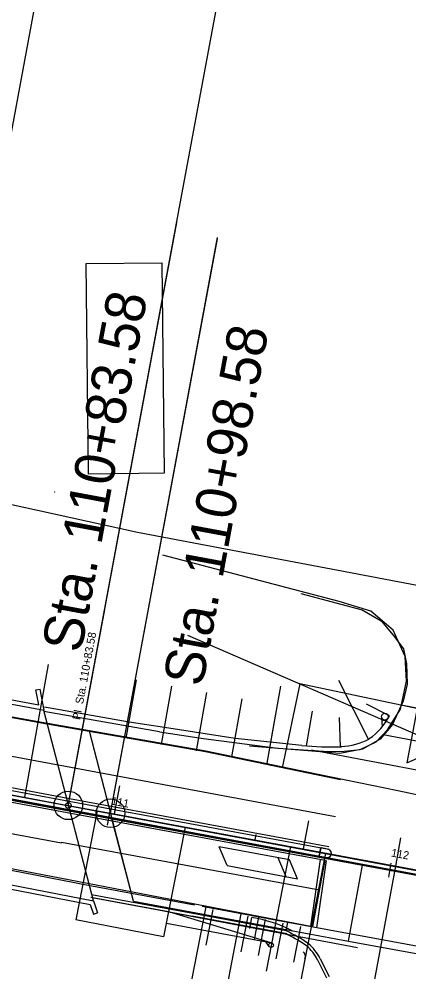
# Model space of a CAD drawing. Extents: x -25029 to 2274964, y -81170 to 687028.
# Drawn here: x -5907.4 to -5771.1, y -66347.5 to -66014 of the extents above; entities that cross this region are included whole.
import ezdxf

# ---------------------------------------------------------------- set-up
doc = ezdxf.new("R2010")
doc.units = 0
for name, color, linetype in [('81911BEA - RW_X_Fee_RW', 7, 'Continuous'), ('BD_X_Canopy', 7, 'Continuous'), ('BLDG', 7, 'Continuous'), ('BR_X_Rail_Object', 7, 'Continuous'), ('Default', 7, 'Continuous'), ('GE_X_CL_100', 7, 'Continuous'), ('GE_X_CL_20', 7, 'Continuous'), ('GK_Visualization', 7, 'Continuous'), ('MT_P_Edge_Line', 7, 'Continuous'), ('MT_P_Lane_Line', 7, 'Continuous'), ('PM_P_Stop_Line', 7, 'Continuous'), ('PV_X_Curb', 7, 'Continuous'), ('PV_X_EOP', 7, 'Continuous'), ('PV_X_Steps', 7, 'Continuous'), ('RD_P_Gate', 7, 'Continuous'), ('RD_P_GR_Lt', 7, 'Continuous'), ('RD_X_Bedrock', 7, 'Continuous'), ('RD_X_Bumper_Block', 7, 'Continuous'), ('RD_X_GR_Rt', 7, 'Continuous'), ('SG_X_Detection', 7, 'Continuous'), ('SG_X_Text', 7, 'Continuous')]:
    doc.layers.add(name, color=color, linetype=linetype)

msp = doc.modelspace()

# ---------------------------------------------------------------- linework, layer by layer
at = {"layer": '81911BEA - RW_X_Fee_RW'}
for p, q in [((-5866, -66193.53), (-5795.87, -66206.88)), ((-5795.87, -66206.88), (-5765.77, -66212.61))]:
    msp.add_line(p, q, dxfattribs=at)
msp.add_lwpolyline([(-6132.03, -66135.01), (-6090.29, -66144.19), (-5866, -66193.53)], dxfattribs=at)
at = {"layer": 'BD_X_Canopy'}
for p, q in [((-5951.75, -66277.75), (-5889.14, -65940.78)), ((-5890.22, -66289.19), (-5827.62, -65952.21))]:
    msp.add_line(p, q, dxfattribs=at)
at = {"layer": 'BLDG'}
msp.add_lwpolyline([(-5857.59, -66099.32), (-5856.77, -66172.94), (-5883.13, -66173.23), (-5883.95, -66099.62)], close=True, dxfattribs=at)
at = {"layer": 'BR_X_Rail_Object'}
for p, q in [((-6022.65, -66233.24), (-5898.61, -66255.9)), ((-6021.47, -66231.93), (-5900.52, -66254.02)), ((-5901.58, -66248.79), (-5900.11, -66248.49)), ((-5900.52, -66254.02), (-5901.58, -66248.79)), ((-5898.61, -66255.9), (-5900.11, -66248.49)), ((-5898.87, -66255.85), (-5881.58, -66322.52)), ((-6005.21, -66298.48), (-5881.4, -66322.56)), ((-6003.62, -66300.32), (-5882.55, -66323.86)), ((-5882.55, -66323.86), (-5881.45, -66327.24)), ((-5881.4, -66322.56), (-5880.02, -66326.77)), ((-5881.45, -66327.24), (-5880.02, -66326.77))]:
    msp.add_line(p, q, dxfattribs=at)
at = {"layer": 'Default'}
for p, q in [((-6023.7, -66266.35), (-5336.95, -66393.58)), ((-6023.7, -66266.35), (-5336.95, -66393.58)), ((-5875.75, -66291.22), (-5876.66, -66296.14)), ((-5876.21, -66293.68), (-5876.21, -66293.68)), ((-5777.43, -66309.44), (-5778.34, -66314.35)), ((-5777.88, -66311.89), (-5777.88, -66311.89))]:
    msp.add_line(p, q, dxfattribs=at)
for points in [[(-5925.37, -66284.57), (-5881.12, -66292.77)], [(-5878.67, -66293.22), (-5873.75, -66294.13)], [(-5871.29, -66294.59), (-5827.04, -66302.79)], [(-5827.04, -66302.79), (-5782.8, -66310.98)], [(-5780.34, -66311.44), (-5775.42, -66312.35)], [(-5772.96, -66312.8), (-5728.72, -66321)]]:
    msp.add_lwpolyline(points, dxfattribs=at)
at = {"layer": 'GE_X_CL_100'}
for p, q in [((-5889.31, -66284.28), (-5852.3, -66085.26)), ((-5875.47, -66291.93), (-5838.09, -66090.91)), ((-5874.56, -66287.01), (-5838.11, -66090.43)), ((-5951.75, -66277.75), (-5890.22, -66289.19)), ((-5874.07, -66292.19), (-5872.25, -66282.36)), ((-5890.22, -66289.19), (-5756.09, -66314.07)), ((-5775.75, -66310.42), (-5773.93, -66300.59))]:
    msp.add_line(p, q, dxfattribs=at)
for centre in [(-5890.22, -66289.19), (-5875.47, -66291.93)]:
    msp.add_circle(centre, 5, dxfattribs=at)
at = {"layer": 'GE_X_CL_20'}
for p, q in [((-7122.08, -66061.19), (-5080.45, -66441.35)), ((-5890.04, -66288.21), (-5877.48, -66220.68)), ((-5874.07, -66292.19), (-5873.71, -66290.22)), ((-5824.91, -66301.3), (-5824.55, -66299.34)), ((-5775.75, -66310.42), (-5775.39, -66308.45))]:
    msp.add_line(p, q, dxfattribs=at)
msp.add_circle((-5890.22, -66289.19), 1, dxfattribs=at)
at = {"layer": 'GK_Visualization'}
for p, q in [((-5894.92, -66179.56), (-5895.08, -66179.56)), ((-5895, -66179.49), (-5895, -66179.64)), ((-5951.75, -66277.75), (-5890.22, -66289.19)), ((-5890.29, -66289.26), (-5890.15, -66289.13)), ((-5890.29, -66289.13), (-5890.15, -66289.26)), ((-5890.22, -66289.19), (-5875.47, -66291.93)), ((-5875.54, -66292), (-5875.4, -66291.86)), ((-5875.54, -66291.86), (-5875.4, -66292)), ((-5875.47, -66291.93), (-5756.09, -66314.07))]:
    msp.add_line(p, q, dxfattribs=at)
at = {"layer": 'MT_P_Edge_Line'}
for p, q in [((-5899.56, -66260.43), (-5948.65, -66251.71)), ((-5842.21, -66270.44), (-5899.56, -66260.43)), ((-5806.91, -66277.86), (-5842.22, -66270.44)), ((-5951.29, -66275.3), (-5889.76, -66286.74)), ((-5952.2, -66280.21), (-5890.68, -66291.65)), ((-5795.07, -66280.3), (-5806.91, -66277.86)), ((-5889.76, -66286.74), (-5799.14, -66303.54)), ((-6006.79, -66292.73), (-5804.82, -66331.53)), ((-5890.68, -66291.65), (-5800.47, -66308.38))]:
    msp.add_line(p, q, dxfattribs=at)
msp.add_lwpolyline([(-5801.93, -66304.04), (-5802.48, -66306.99), (-5801.72, -66307.13), (-5800.88, -66307.29), (-5800.34, -66307.38), (-5799.75, -66307.48), (-5799.35, -66307.42), (-5799.03, -66307.28), (-5798.72, -66307.05), (-5798.46, -66306.71), (-5798.32, -66306.37), (-5798.26, -66306.03), (-5798.32, -66305.57), (-5798.48, -66305.19), (-5798.79, -66304.82), (-5799.11, -66304.61), (-5799.56, -66304.48), (-5800.62, -66304.28), (-5801.7, -66304.08)], close=True, dxfattribs=at)
at = {"layer": 'MT_P_Lane_Line'}
msp.add_line((-6670.04, -66130.77), (-5796.86, -66293.03), dxfattribs=at)
msp.add_lwpolyline([(-6650.64, -66161.42), (-6015.7, -66279.4), (-5892.65, -66302.28), (-5892.6, -66302.03), (-5802.39, -66318.76)], dxfattribs=at)
at = {"layer": 'PM_P_Stop_Line'}
for p, q in [((-7120.03, -66060.65), (-5078.3, -66440.28)), ((-5780.15, -66264.37), (-5747.97, -66270.48)), ((-5808.86, -66306.79), (-5806.75, -66307.18)), ((-5802.15, -66308.08), (-5805.58, -66331.63)), ((-5800.53, -66308.41), (-5804.81, -66331.53)), ((-5800.03, -66308.47), (-5803.46, -66332.02))]:
    msp.add_line(p, q, dxfattribs=at)
at = {"layer": 'PV_X_Curb'}
for p, q in [((-5881.86, -66321.42), (-5846.86, -66327.91)), ((-5813.77, -66334.2), (-5846.88, -66328.01)), ((-5803.06, -66343.3), (-5799.98, -66349.54))]:
    msp.add_line(p, q, dxfattribs=at)
for centre, radius, start, end in [((-5834.76, -66378.65), 49, 54.5838, 64.6687), ((-5817.78, -66350.76), 16.5, 26.8392, 49.1623)]:
    msp.add_arc(centre, radius, start, end, dxfattribs=at)
at = {"layer": 'PV_X_EOP'}
for p, q in [((-5795.55, -66217.88), (-5857.17, -66201.68)), ((-5808.97, -66215.1), (-5787.52, -66220.72)), ((-5784.46, -66221.23), (-5795.55, -66217.88)), ((-5787.52, -66220.72), (-5780.89, -66224.6)), ((-5776.71, -66227.93), (-5784.46, -66221.23)), ((-5780.89, -66224.6), (-5776.6, -66229.61)), ((-5772.49, -66237.09), (-5776.71, -66227.93)), ((-5776.6, -66229.61), (-5773.03, -66234.41)), ((-5773.03, -66234.41), (-5772, -66239.62)), ((-5771.96, -66245.72), (-5772.49, -66237.09)), ((-5772, -66239.62), (-5771.8, -66246.77)), ((-5774.07, -66255.58), (-5771.96, -66245.72)), ((-5771.8, -66246.77), (-5773.13, -66252.69)), ((-5899.51, -66260.18), (-5948.6, -66251.46)), ((-5773.13, -66252.69), (-5776.91, -66260.87)), ((-5773.33, -66254.15), (-5718.38, -66264.59)), ((-5858.3, -66263.42), (-5898.84, -66256.34)), ((-5778.65, -66262.81), (-5774.07, -66255.58)), ((-5842.16, -66270.19), (-5899.51, -66260.18)), ((-5776.91, -66260.87), (-5781.19, -66265.97)), ((-5882.95, -66263.08), (-5868.22, -66319.88)), ((-5858.3, -66263.42), (-5843.01, -66265.76)), ((-5782.65, -66266.97), (-5778.65, -66262.81)), ((-5843.01, -66265.76), (-5816.96, -66269.19)), ((-5788.18, -66269.69), (-5782.65, -66266.97)), ((-5781.19, -66265.97), (-5787.42, -66269.55)), ((-5806.85, -66277.61), (-5842.16, -66270.19)), ((-5805.09, -66270.26), (-5826.94, -66268.53)), ((-5816.96, -66269.19), (-5799.25, -66270.29)), ((-5805.21, -66269.79), (-5672.05, -66295.08)), ((-5795.28, -66271.08), (-5805.09, -66270.26)), ((-5799.25, -66270.29), (-5793.81, -66270.19)), ((-5787.42, -66269.55), (-5795.28, -66271.08)), ((-5793.81, -66270.19), (-5788.18, -66269.69)), ((-5951.47, -66276.28), (-5889.95, -66287.72)), ((-5775.07, -66284.16), (-5806.85, -66277.61)), ((-5952.02, -66279.23), (-5890.49, -66290.67)), ((-5735.29, -66292.4), (-5775.07, -66284.16)), ((-5889.95, -66287.72), (-5799.32, -66304.52)), ((-5890.49, -66290.67), (-5800.28, -66307.4)), ((-6006.83, -66292.97), (-5883.34, -66317.07)), ((-5802.48, -66306.99), (-5801.93, -66304.04)), ((-5883.34, -66317.07), (-5846.13, -66323.97)), ((-5882.14, -66320.35), (-5846.68, -66326.92)), ((-5814.09, -66333.13), (-5846.7, -66327.02)), ((-5813.53, -66330.18), (-5843.45, -66324.58)), ((-5814.09, -66333.13), (-5813.53, -66330.18)), ((-5685.04, -66353.73), (-5813.53, -66330.18)), ((-5802.16, -66342.86), (-5799.09, -66349.1))]:
    msp.add_line(p, q, dxfattribs=at)
for centre, radius, start, end in [((-5799.78, -66305.97), 1.51, 250.553, 72.486), ((-5834.76, -66378.65), 50, 55.3499, 65.571), ((-5817.78, -66350.76), 17.5, 26.8392, 49.1623)]:
    msp.add_arc(centre, radius, start, end, dxfattribs=at)
at = {"layer": 'PV_X_Steps'}
for p, q in [((-5874.96, -66293.91), (-5787.4, -66310.13)), ((-5867.48, -66322.75), (-5874.96, -66293.91)), ((-5792.32, -66336.68), (-5787.39, -66310.13)), ((-5867.48, -66322.75), (-5792.32, -66336.68)), ((-5826.79, -66332.28), (-5826.42, -66330.37))]:
    msp.add_line(p, q, dxfattribs=at)
at = {"layer": 'RD_P_Gate'}
for p, q in [((-5682.85, -66301.61), (-5848.42, -66229.7)), ((-5819.46, -66267.12), (-5815.98, -66247.53)), ((-5809.26, -66246.71), (-5815.43, -66276.07)), ((-5677.14, -66274.47), (-5809.26, -66246.71)), ((-5785.29, -66266.07), (-5795.64, -66245.48)), ((-5785.3, -66266.07), (-5785.3, -66266.07))]:
    msp.add_line(p, q, dxfattribs=at)
at = {"layer": 'RD_P_GR_Lt'}
for p, q in [((-5777.98, -66257.83), (-5777.98, -66257.83)), ((-5785.3, -66266.07), (-5785.3, -66266.07)), ((-5795.06, -66268.66), (-5795.06, -66268.66))]:
    msp.add_line(p, q, dxfattribs=at)
at = {"layer": 'RD_X_Bedrock'}
for p, q in [((-5905.4, -66286.37), (-5897.14, -66239.84)), ((-5869.99, -66265.68), (-5866.37, -66245.3)), ((-5857.68, -66267.87), (-5854.06, -66247.49)), ((-5845.38, -66270.06), (-5841.76, -66249.68)), ((-5833.07, -66272.24), (-5829.45, -66251.86)), ((-5820.76, -66274.43), (-5817.14, -66254.05)), ((-5777.98, -66257.83), (-5786.03, -66253.8)), ((-5806.99, -66268.37), (-5804.83, -66256.24)), ((-5785.29, -66266.07), (-5789.76, -66257.17)), ((-5795.06, -66268.66), (-5795.41, -66258.41)), ((-5880.14, -66291.07), (-5887.59, -66329.22)), ((-5849.41, -66296.76), (-5856.91, -66335.2)), ((-5800.26, -66305.92), (-5811.7, -66364.54)), ((-5842.14, -66324.75), (-5848.5, -66357.36)), ((-5839.76, -66325.58), (-5842.2, -66338.07)), ((-5829.87, -66327.15), (-5836.23, -66359.76)), ((-5856.91, -66335.2), (-5887.59, -66329.22)), ((-5827.49, -66327.97), (-5829.93, -66340.47)), ((-5821.36, -66329.17), (-5823.8, -66341.67)), ((-5815.22, -66330.37), (-5817.66, -66342.86)), ((-5809.09, -66331.57), (-5811.53, -66344.06))]:
    msp.add_line(p, q, dxfattribs=at)
at = {"layer": 'RD_X_Bumper_Block'}
for p, q in [((-5812.54, -66303.6), (-5821.06, -66347.24)), ((-5787.06, -66371.4), (-5775.75, -66310.42)), ((-5855.2, -66326.43), (-5789.07, -66338.87)), ((-5855.94, -66330.36), (-5819.11, -66337.29)), ((-5826.79, -66332.28), (-5826.06, -66328.4)), ((-5823.74, -66328.34), (-5825.25, -66336.09)), ((-5792.32, -66336.68), (-5761.09, -66342.47))]:
    msp.add_line(p, q, dxfattribs=at)
msp.add_arc((-5834.76, -66378.65), 51, 63.4047, 80.1733, dxfattribs=at)
at = {"layer": 'RD_X_GR_Rt'}
for p, q in [((-5868.99, -66260.03), (-5898.59, -66254.86)), ((-5856.63, -66261.93), (-5868.99, -66260.03)), ((-5780.77, -66258.24), (-5780.55, -66261.72)), ((-5831.95, -66265.78), (-5856.63, -66261.93)), ((-5808.58, -66268.22), (-5831.95, -66265.78)), ((-5882.32, -66321.33), (-5855.19, -66326.36)), ((-5855.19, -66326.36), (-5819.11, -66337.29)), ((-5819.99, -66338.54), (-5821.35, -66336.65))]:
    msp.add_line(p, q, dxfattribs=at)
for centre, radius in [((-5779.57, -66258.16), 1.2), ((-5819.34, -66338.07), 0.803)]:
    msp.add_circle(centre, radius, dxfattribs=at)
for centre, radius, start, end in [((-5796.55, -66248.54), 20.77, 303.682, 333.4086), ((-5796.33, -66244.1), 24.58, 273.6096, 297.5118), ((-5798.54, -66167.38), 101.34, 264.3142, 272.127), ((-5809.21, -66341.92), 1.88, 332.5324, 53.3008)]:
    msp.add_arc(centre, radius, start, end, dxfattribs=at)
at = {"layer": 'SG_X_Detection'}
for p, q in [((-5767.23, -66249.69), (-5771.87, -66274.25)), ((-5771.87, -66274.25), (-5765.23, -66271.44)), ((-5812.92, -66308.29), (-5837.49, -66303.65)), ((-5834.68, -66310.29), (-5837.49, -66303.65)), ((-5814.04, -66314.18), (-5816.85, -66307.55)), ((-5834.68, -66310.29), (-5810.11, -66314.93)), ((-5810.11, -66314.93), (-5812.92, -66308.29))]:
    msp.add_line(p, q, dxfattribs=at)
at = {"layer": 'SG_X_Text'}
msp.add_line((-5807.95, -66304.45), (-5806.13, -66294.62), dxfattribs=at)

# ---------------------------------------------------------------- texts
at = {"layer": 'GE_X_CL_100'}
for s, rotation, p in [('Sta. 110+83.58', 79.4669, (-5885.8, -66236.17)), ('Sta. 110+98.58', 79.4957, (-5843.39, -66248.03))]:
    msp.add_text(s, height=14, rotation=rotation, dxfattribs=at).set_placement(p)
at = {"layer": 'GE_X_CL_20'}
for s, rotation, p in [('PI  Sta. 110+83.58', 79.4669, (-5886.11, -66259.44)), ('111', 349.4957, (-5875.4, -66288.89)), ('112', 349.4957, (-5777.53, -66307.04))]:
    msp.add_text(s, height=2.8, rotation=rotation, dxfattribs=at).set_placement(p)
at = {"layer": 'GK_Visualization'}
for s, p in [('43', (-5890.22, -66289.19)), ('156', (-5875.47, -66291.93))]:
    msp.add_text(s, height=0.14, dxfattribs=at).set_placement(p)

doc.saveas('drawing.dxf')
